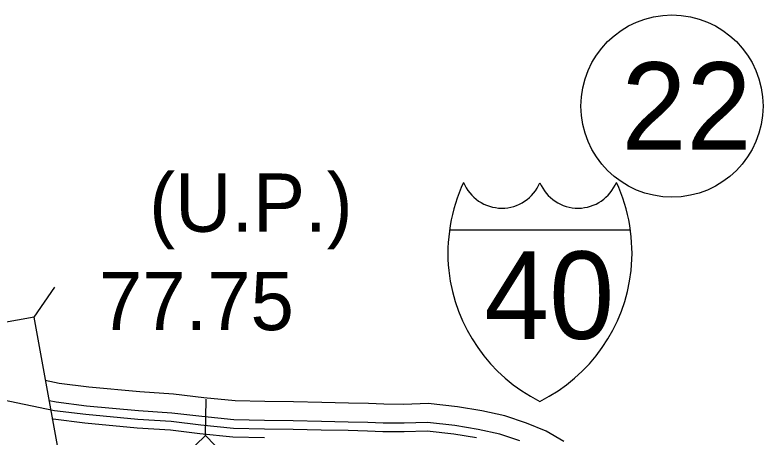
# Model space of a CAD drawing. Extents: x 31699 to 244310, y -8841 to 11474.
# Drawn here: x 96015 to 96376.5, y 4595.9 to 4799.8 of the extents above; entities that cross this region are included whole.
import ezdxf

# ---------------------------------------------------------------- set-up
doc = ezdxf.new("R2010")
doc.units = 0
for name, color, linetype in [('B_Logo', 7, 'Continuous'), ('New Level (0)', 7, 'Continuous'), ('R_Border Notes', 7, 'Continuous'), ('R_No Plot', 7, 'Continuous'), ('R_XS_EARTHWORK_STAGE1', 7, 'Continuous'), ('S_WALL', 7, 'Continuous')]:
    doc.layers.add(name, color=color, linetype=linetype)

msp = doc.modelspace()

# ---------------------------------------------------------------- linework, layer by layer
at = {"layer": 'B_Logo'}
msp.add_lwpolyline([(96238.05, 4595.46), (96227.03, 4597.35), (96214.16, 4598.67), (96203.05, 4598.36), (96192.79, 4598.39), (96185.26, 4598.8), (96175.94, 4598.99), (96162.95, 4599.24), (96149.36, 4599.62), (96135.58, 4599.73), (96120.52, 4600.08), (96104.79, 4601.63), (96090.44, 4603.33), (96074.31, 4604.4), (96049.17, 4606.73), (96034.16, 4608.62), (96008.71, 4613.88)], dxfattribs=at)
at = {"layer": 'New Level (0)'}
for points in [[(96280.28, 4593.82), (96271.67, 4598.72), (96262.18, 4602.6), (96251.7, 4606.16), (96240.58, 4608.55), (96228.84, 4610.57), (96214.66, 4612.03), (96202.88, 4611.69), (96193.18, 4611.72), (96185.75, 4612.13), (96176.2, 4612.32), (96163.27, 4612.57), (96149.6, 4612.95), (96135.79, 4613.06), (96121.33, 4613.4), (96106.22, 4614.89), (96091.67, 4616.61), (96075.37, 4617.7), (96050.62, 4619.99), (96036.35, 4621.78), (96029.53, 4623.19)], [(96258.97, 4594.01), (96249.25, 4597.31), (96238.84, 4599.55), (96227.6, 4601.48), (96214.31, 4602.85), (96202.99, 4602.53), (96192.91, 4602.56), (96185.42, 4602.97), (96176.02, 4603.15), (96163.05, 4603.41), (96149.44, 4603.79), (96135.64, 4603.89), (96120.78, 4604.25), (96105.24, 4605.77), (96090.83, 4607.48), (96074.64, 4608.56), (96049.63, 4610.87), (96034.85, 4612.73), (96031.54, 4613.42)], [(96135.51, 4595.56), (96120.27, 4595.92), (96104.34, 4597.49), (96090.06, 4599.18), (96073.98, 4600.25), (96048.72, 4602.59), (96033.48, 4604.51), (96032.87, 4604.63)]]:
    msp.add_lwpolyline(points, dxfattribs=at)
at = {"layer": 'R_Border Notes'}
msp.add_circle((96332.46, 4755.76), 44, dxfattribs=at)
at = {"layer": 'R_No Plot'}
msp.add_line((96224.96, 4695.92), (96312.36, 4695.92), dxfattribs=at)
for centre, radius, start, end in [((96306.18, 4684.54), 82.01, 155.2204, 185.7928), ((96250.22, 4726.44), 19.98, 202.1459, 337.3414), ((96287.1, 4726.44), 19.98, 202.6586, 337.8541), ((96231.14, 4684.54), 82.01, 354.2072, 24.7796), ((96304.67, 4685.23), 80.58, 186.3923, 243.4571), ((96232.65, 4685.23), 80.58, 296.5429, 353.6077)]:
    msp.add_arc(centre, radius, start, end, dxfattribs=at)
at = {"layer": 'R_XS_EARTHWORK_STAGE1'}
for p, q in [((96024.21, 4653.82), (96034.22, 4668.3)), ((96107.02, 4596.67), (96107.33, 4614.27))]:
    msp.add_line(p, q, dxfattribs=at)
for points in [[(96038.41, 4575.91), (96024.21, 4653.82), (95998.24, 4649.09), (96012.44, 4571.17)], [(96107.02, 4596.67), (96050.07, 4541.64), (96068.42, 4522.65), (96125.37, 4577.69)]]:
    msp.add_lwpolyline(points, close=True, dxfattribs=at)

# ---------------------------------------------------------------- texts
at = {"layer": 'R_Border Notes'}
msp.add_text('22', height=42.24, dxfattribs=at).set_placement((96308.05, 4734.64))
at = {"layer": 'R_No Plot'}
msp.add_text('40', height=42.24, dxfattribs=at).set_placement((96241.71, 4643.31))
at = {"layer": 'S_WALL'}
for s, p in [('(U.P.)', (96079.84, 4695.03)), ('77.75', (96055.52, 4647.53))]:
    msp.add_text(s, height=28.16, dxfattribs=at).set_placement(p)

doc.saveas('drawing.dxf')
